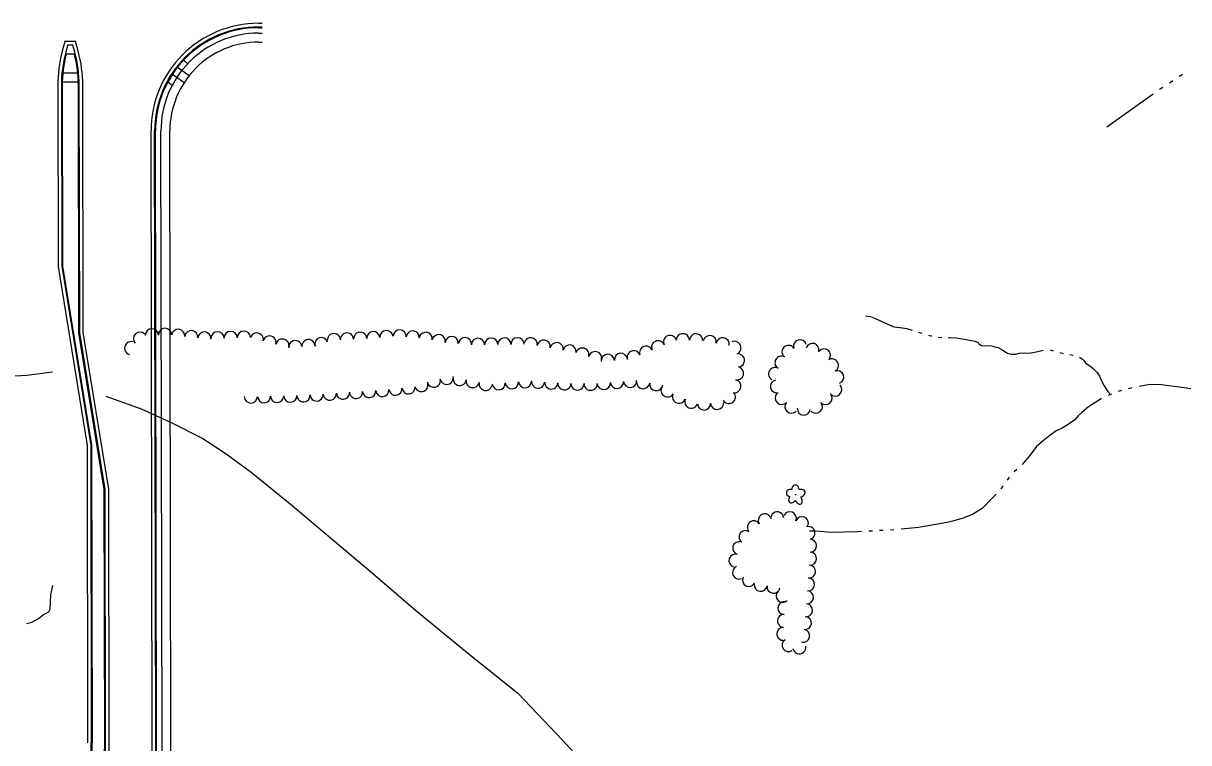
# Model space of a CAD drawing. Extents: x 588843 to 2552415, y 180129 to 269402.
# Drawn here: x 596568 to 597219, y 184747 to 185149 of the extents above; entities that cross this region are included whole.
import ezdxf

# ---------------------------------------------------------------- set-up
doc = ezdxf.new("R2010")
doc.units = 0
for name, color, linetype in [('C-ROAD-CURB-BACK-N', 7, 'Continuous'), ('C-ROAD-CURB-FACE-N', 7, 'Continuous'), ('C-ROAD-CURB-FLANGE-N', 7, 'Continuous'), ('C-SWLK-N', 7, 'Continuous'), ('E_DWY', 7, 'Continuous'), ('E_LAND_TreeLine_P', 7, 'Continuous'), ('E_LAND_Vegetation', 7, 'Continuous'), ('E_WTR_P', 7, 'Continuous')]:
    doc.layers.add(name, color=color, linetype=linetype)

# ---------------------------------------------------------------- blocks, each defined once
blk = doc.blocks.new('DTRE_4')
at = {"layer": 'E_LAND_Vegetation'}
blk.add_circle((-0.6, 0), 0.601, dxfattribs=at)
for centre, major_axis, ratio in [((-19.3, 0.5), (16.2, -0.4), 0.832022), ((-6.1, 17.5), (4.5, -16.3), 0.782863), ((13.3, 9), (-17.3, -9.6), 0.691916), ((-8.2, -17.2), (5.9, 15.9), 0.716896), ((11.6, -12.2), (-16.4, 15), 0.560249)]:
    blk.add_ellipse(centre, major_axis=major_axis, ratio=ratio, start_param=1.570796, end_param=4.712389, dxfattribs=at)

msp = doc.modelspace()

# ---------------------------------------------------------------- linework, layer by layer
at = {"layer": 'C-ROAD-CURB-BACK-N'}
for points in [[(596699.49, 185146.37), (596701.53, 185146.38)], [(596596.8, 185131.69), (596592.24, 185131.68)], [(596590.05, 185113.87), (596590.23, 185013.24), (596606.42, 184913.27), (596606.72, 184747.18)], [(596613.72, 184747.19), (596613.46, 184888.52), (596599.3, 184975.99), (596599.05, 185114.1)], [(596642.72, 184747.25), (596642.1, 185088.77)]]:
    msp.add_lwpolyline(points, dxfattribs=at)
for centre, radius, start, end in [((596699.6, 185088.87), 57.5, 90.10452, 180.10459), ((596662.55, 185114), 72.5, 165.89034, 180.10452), ((596526.55, 185113.76), 72.5, 0.27186, 14.31867), ((595797.22, 184745.7), 809.5, 352.91432, 0.10459), ((595797.22, 184745.7), 816.5, 352.91432, 0.10452), ((595797.22, 184745.7), 845.5, 352.91432, 0.10459)]:
    msp.add_arc(centre, radius, start, end, dxfattribs=at)
at = {"layer": 'C-ROAD-CURB-FACE-N'}
for points in [[(596699.49, 185146.87), (596701.53, 185146.88)], [(596597.03, 185132.78), (596595.97, 185136.68), (596593.04, 185136.68), (596592, 185132.77)], [(596589.55, 185113.87), (596589.73, 185013.2), (596605.92, 184913.23), (596606.22, 184747.18)], [(596614.22, 184747.19), (596613.96, 184888.56), (596599.8, 184976.03), (596599.55, 185114.1)], [(596642.22, 184747.24), (596641.6, 185088.77)]]:
    msp.add_lwpolyline(points, dxfattribs=at)
for centre, radius, start, end in [((596699.6, 185088.87), 58, 90.10452, 180.10459), ((596662.55, 185114), 73, 165.10452, 180.10452), ((596526.55, 185113.76), 73, 0.27128, 15.10452), ((595797.22, 184745.7), 809, 352.91432, 0.10459), ((595797.22, 184745.7), 817, 352.91432, 0.10452), ((595797.22, 184745.7), 845, 352.91432, 0.10459)]:
    msp.add_arc(centre, radius, start, end, dxfattribs=at)
at = {"layer": 'C-ROAD-CURB-FLANGE-N'}
for points in [[(596699.49, 185148.87), (596701.53, 185148.88)], [(596598.96, 185133.3), (596597.5, 185138.69), (596591.5, 185138.68), (596590.07, 185133.28)], [(596587.55, 185113.87), (596587.73, 185013.03), (596603.92, 184913.06), (596604.22, 184747.18)], [(596616.22, 184747.19), (596615.96, 184888.72), (596601.8, 184976.2), (596601.55, 185114.11)], [(596640.22, 184747.24), (596639.6, 185088.76)]]:
    msp.add_lwpolyline(points, dxfattribs=at)
for centre, radius, start, end in [((596699.6, 185088.87), 60, 90.10452, 180.10459), ((596662.55, 185114), 75, 165.10452, 180.10452), ((596526.55, 185113.76), 75, 0.26904, 15.10452), ((595797.22, 184745.7), 819, 352.91432, 0.10452), ((595797.22, 184745.7), 843, 352.91432, 0.10459)]:
    msp.add_arc(centre, radius, start, end, dxfattribs=at)
at = {"layer": 'C-SWLK-N'}
for p, q in [((596654.44, 185124.47), (596660.94, 185119.79)), ((596657.72, 185128.27), (596660.17, 185126.5)), ((596651.52, 185120.41), (596658.02, 185115.73)), ((596648.95, 185116.1), (596651.41, 185114.33))]:
    msp.add_line(p, q, dxfattribs=at)
for points in [[(596699.5, 185143.37), (596701.54, 185143.38)], [(596699.51, 185138.37), (596701.55, 185138.38)], [(596590.41, 185121.23), (596598.66, 185121.24)], [(596590.08, 185116.22), (596599.01, 185116.24)], [(596645.72, 184747.25), (596645.1, 185088.77)], [(596650.72, 184747.26), (596650.1, 185088.78)]]:
    msp.add_lwpolyline(points, dxfattribs=at)
for centre, radius, start, end in [((596699.6, 185088.87), 54.5, 90.10452, 180.10459), ((596699.6, 185088.87), 49.5, 90.10452, 180.10459), ((595797.22, 184745.7), 848.5, 352.91432, 0.10459), ((595797.22, 184745.7), 853.5, 352.91432, 0.10459)]:
    msp.add_arc(centre, radius, start, end, dxfattribs=at)
at = {"layer": 'E_DWY'}
for points in [[(596456.58, 184953.71), (596502.9, 184950.75), (596531.12, 184950.64), (596553.48, 184951.46), (596570.26, 184952.42), (596584.6, 184954.27)], [(596614.32, 184940.75), (596634.1, 184933.58), (596650.83, 184925.93), (596668.47, 184917.08), (596681.42, 184908.52), (596695.43, 184898.22), (596717.13, 184880.63), (596738.35, 184862.77), (596764.37, 184840.64), (596787.08, 184821.11), (596817.14, 184796.7), (596844.16, 184774.8), (596869.24, 184748.57), (596888.27, 184727.8), (596899.05, 184712.7), (596904.71, 184701.53), (596906.86, 184695.94), (596907.3, 184692.7), (596904.33, 184658.43)]]:
    msp.add_lwpolyline(points, dxfattribs=at)
at = {"layer": 'E_LAND_TreeLine_P'}
for centre, radius, start, end in [((596633.43, 184972.77), 3.67, 43.63409, 223.63409), ((596640.07, 184974.67), 3.67, 1.81392, 181.81392), ((596647.41, 184974.9), 3.67, 1.81392, 181.81392), ((596654.73, 184974.37), 3.67, 354.07655, 174.07655), ((596662.04, 184973.62), 3.67, 354.07655, 174.07655), ((596669.35, 184972.86), 3.67, 354.07655, 174.07655), ((596676.69, 184972.98), 3.67, 1.54618, 181.54618), ((596684.03, 184973.18), 3.67, 1.54618, 181.54618), ((596691.38, 184973.38), 3.67, 1.54618, 181.54618), ((596698.59, 184972.34), 3.67, 346.53004, 166.53004), ((596705.74, 184970.63), 3.67, 346.53004, 166.53004), ((596741.61, 184971.95), 3.67, 2.96368, 182.96368), ((596748.95, 184972.33), 3.67, 2.96368, 182.96368), ((596756.29, 184972.71), 3.67, 2.96368, 182.96368), ((596763.62, 184973.14), 3.67, 4.1469, 184.1469), ((596770.95, 184973.67), 3.67, 4.1469, 184.1469), ((596778.27, 184974.04), 3.67, 355.16734, 175.16734), ((596785.59, 184973.43), 3.67, 355.16734, 175.16734), ((596792.9, 184972.71), 3.67, 349.79448, 169.79448), ((596800.13, 184971.41), 3.67, 349.79448, 169.79448), ((596807.38, 184970.26), 3.67, 355.79743, 175.79743), ((596929.2, 184970.95), 3.67, 24.52833, 204.52833), ((596936.33, 184971.9), 3.67, 359.41891, 179.41891), ((596943.68, 184971.83), 3.67, 359.41891, 179.41891), ((596951.3, 184970.86), 3.67, 350.2793, 170.2793), ((596628.52, 184967.46), 3.67, 76.2092, 256.2092), ((596712.88, 184968.92), 3.67, 346.53004, 166.53004), ((596720.09, 184968.03), 3.67, 4.71984, 184.71984), ((596727.41, 184968.63), 3.67, 4.71984, 184.71984), ((596734.63, 184969.7), 3.67, 18.94163, 198.94163), ((596814.71, 184969.72), 3.67, 355.79743, 175.79743), ((596822.04, 184969.38), 3.67, 0.72087, 180.72087), ((596829.39, 184969.47), 3.67, 0.72087, 180.72087), ((596836.74, 184969.57), 3.67, 0.72087, 180.72087), ((596844.08, 184969.66), 3.67, 0.72087, 180.72087), ((596851.42, 184969.59), 3.67, 349.69134, 169.69134), ((596858.64, 184968.28), 3.67, 349.69134, 169.69134), ((596865.87, 184966.96), 3.67, 349.69134, 169.69134), ((596873.1, 184965.65), 3.67, 349.69134, 169.69134), ((596880.23, 184963.88), 3.67, 344.76689, 164.76689), ((596915.79, 184964.95), 3.67, 20.26208, 200.26208), ((596922.52, 184967.9), 3.67, 24.52833, 204.52833), ((596958.54, 184969.62), 3.67, 350.2793, 170.2793), ((596965.08, 184967.63), 3.67, 294.2647, 114.2647), ((596995.25, 184965.37), 3.63, 32.74013, 212.74013), ((597001.71, 184968.52), 3.63, 16.89902, 196.89902), ((597008.66, 184966.53), 3.63, 343.17603, 163.17603), ((596887.32, 184961.95), 3.67, 344.76689, 164.76689), ((596894.44, 184960.38), 3.67, 4.61334, 184.61334), ((596901.76, 184960.97), 3.67, 4.61334, 184.61334), ((596908.9, 184962.4), 3.67, 20.26208, 200.26208), ((596967.05, 184960.64), 3.67, 276.91477, 96.91477), ((596991.34, 184959.39), 3.63, 60.36431, 240.36431), ((597015.1, 184963.48), 3.63, 320.4143, 140.4143), ((597019.49, 184957.83), 3.63, 300.24472, 120.24472), ((596966.55, 184953.4), 3.67, 258.29847, 78.29847), ((596987.75, 184953.08), 3.63, 60.36431, 240.36431), ((597022.49, 184951.25), 3.63, 290.63303, 110.63303), ((596790.43, 184946.93), 3.67, 200.49062, 20.49062), ((596797.36, 184949.33), 3.67, 192.38115, 12.38115), ((596804.54, 184950.9), 3.67, 192.38115, 12.38115), ((596811.83, 184950.28), 3.67, 173.4364, 353.4364), ((596819.06, 184949.05), 3.67, 167.97787, 347.97787), ((596826.25, 184947.52), 3.67, 167.97787, 347.97787), ((596833.56, 184947.92), 3.67, 184.31554, 4.31554), ((596840.89, 184948.47), 3.67, 184.31554, 4.31554), ((596848.22, 184949.02), 3.67, 184.31554, 4.31554), ((596855.55, 184948.78), 3.67, 176.25855, 356.25855), ((596862.88, 184948.3), 3.67, 176.25855, 356.25855), ((596870.21, 184947.84), 3.67, 179.18216, 359.18216), ((596892.23, 184948.02), 3.67, 184.46827, 4.46827), ((596899.56, 184948.59), 3.67, 184.46827, 4.46827), ((596906.88, 184949.16), 3.67, 184.46827, 4.46827), ((596914.17, 184948.42), 3.67, 172.07096, 352.07096), ((596921.44, 184947.41), 3.67, 172.07096, 352.07096), ((596965.06, 184946.21), 3.67, 258.29847, 78.29847), ((596988.77, 184946.1), 3.63, 102.93144, 282.93144), ((596724.66, 184941.13), 3.67, 183.76449, 3.76449), ((596731.99, 184941.61), 3.67, 183.76449, 3.76449), ((596739.32, 184942.09), 3.67, 183.76449, 3.76449), ((596746.66, 184942.58), 3.67, 183.76449, 3.76449), ((596753.99, 184943.06), 3.67, 183.76449, 3.76449), ((596761.32, 184943.54), 3.67, 183.76449, 3.76449), ((596768.65, 184944.05), 3.67, 185.9652, 5.9652), ((596775.95, 184944.82), 3.67, 185.9652, 5.9652), ((596783.26, 184945.58), 3.67, 185.9652, 5.9652), ((596877.56, 184947.73), 3.67, 179.18216, 359.18216), ((596884.9, 184947.63), 3.67, 179.18216, 359.18216), ((596927.79, 184943.88), 3.67, 147.36542, 327.36542), ((596934.2, 184940.34), 3.67, 158.01717, 338.01717), ((596961.99, 184940.19), 3.67, 208.28239, 28.28239), ((596991.46, 184939.65), 3.63, 138.08844, 318.08844), ((597015.96, 184939.56), 3.63, 221.58974, 41.58974), ((597021.39, 184944.38), 3.63, 221.58974, 41.58974), ((596695.28, 184940.48), 3.67, 181.24021, 1.24021), ((596702.63, 184940.64), 3.67, 181.24021, 1.24021), ((596709.97, 184940.8), 3.67, 181.24021, 1.24021), ((596717.32, 184940.96), 3.67, 181.24021, 1.24021), ((596941.01, 184937.59), 3.67, 158.01717, 338.01717), ((596948.12, 184936.59), 3.67, 182.59874, 2.59874), ((596955.46, 184936.92), 3.67, 182.59874, 2.59874), ((596996.86, 184934.8), 3.63, 138.08844, 318.08844), ((597010.53, 184934.75), 3.63, 221.58974, 41.58974), ((597003.81, 184933.66), 3.63, 176.47181, 356.47181), ((596975.86, 184867.5), 3.61, 32.36357, 212.36357), ((596981.96, 184871.36), 3.61, 32.36357, 212.36357), ((596989, 184872.47), 3.61, 5.3548, 185.3548), ((596996.09, 184872.52), 3.61, 337.42299, 157.42299), ((597002.76, 184869.75), 3.61, 337.42299, 157.42299), ((596971.28, 184862.03), 3.61, 54.97488, 234.97488), ((597006.44, 184864.26), 3.61, 287.28324, 107.28324), ((596967.72, 184855.84), 3.61, 73.27498, 253.27498), ((597007.34, 184857.16), 3.61, 271.00803, 91.00803), ((596965.64, 184848.92), 3.61, 73.27498, 253.27498), ((597007.35, 184849.94), 3.61, 265.40442, 85.40442), ((596967.64, 184842.17), 3.61, 111.41791, 291.41791), ((597006.77, 184842.75), 3.61, 265.40442, 85.40442), ((596973.14, 184838.02), 3.61, 152.28324, 332.28324), ((597006.19, 184835.55), 3.61, 265.40442, 85.40442), ((596979.75, 184835.32), 3.61, 171.50097, 351.50097), ((596986.89, 184834.25), 3.61, 171.50097, 351.50097), ((596991.99, 184829.16), 3.61, 134.6165, 314.6165), ((597005.61, 184828.35), 3.61, 265.40442, 85.40442), ((596992.92, 184822.38), 3.61, 88.58425, 268.58425), ((597005.04, 184821.15), 3.61, 265.40442, 85.40442), ((596992.67, 184815.16), 3.61, 87.20057, 267.20057), ((596992.32, 184807.95), 3.61, 87.20057, 267.20057), ((597004.42, 184813.96), 3.61, 264.85286, 84.85286), ((597003.43, 184806.81), 3.61, 258.63363, 78.63363), ((596995.33, 184801.64), 3.61, 122.91447, 302.91447), ((597001.31, 184800.43), 3.61, 191.11306, 11.11306)]:
    msp.add_arc(centre, radius, start, end, dxfattribs=at)
at = {"layer": 'E_WTR_P'}
for points in [[(597213.3, 185119.32), (597215.12, 185120.53)], [(597202.33, 185112.05), (597204.16, 185113.26)], [(597207.81, 185115.68), (597209.64, 185116.9)], [(597172.88, 185091.02), (597198.71, 185109.57)], [(597038.15, 184985.57), (597040.98, 184985.16), (597043.73, 184984.08), (597047.41, 184982.38), (597051.92, 184980.24), (597054.09, 184979.33), (597057.41, 184978.99), (597061.21, 184978.46), (597064.25, 184977.53)], [(597067.87, 184976.35), (597069.67, 184975.76)], [(597073.34, 184974.76), (597074.6, 184974.44), (597075.19, 184974.34)], [(597078.94, 184973.69), (597079.17, 184973.66), (597080.83, 184973.49)], [(597084.62, 184973.48), (597085.22, 184973.51), (597088.85, 184973.29), (597092.62, 184972.67), (597096.3, 184971.92), (597099.39, 184971.32), (597101.07, 184970.55), (597101.53, 184969.94), (597103, 184968.96), (597105.01, 184968.83), (597107.6, 184968.9), (597109.27, 184968.65), (597111.12, 184968.1)], [(597111.12, 184968.1), (597112.19, 184967.79), (597114.93, 184966.29), (597117.52, 184964.63), (597119.74, 184964.12), (597122.04, 184964.07), (597124.09, 184964.65), (597127.19, 184964.85), (597129.48, 184964.74), (597132.54, 184965.16), (597135.1, 184965.87), (597137.44, 184966.39)], [(597141.18, 184966.55), (597142.88, 184966.08), (597143.02, 184966.04)], [(597146.67, 184964.99), (597147.27, 184964.82), (597148.52, 184964.57)], [(597152.26, 184963.9), (597152.37, 184963.88), (597154.13, 184963.64)], [(597157.69, 184962.38), (597159.22, 184961.3), (597160.12, 184960.53), (597160.92, 184959.26), (597162.26, 184958.41), (597164.18, 184956.99), (597165.37, 184955.98), (597167.54, 184953.91), (597168.87, 184951.91), (597170.09, 184948.89), (597171.46, 184946.41), (597172.65, 184944.45), (597173.38, 184943.3), (597174.94, 184941.59)], [(597175.41, 184941.8), (597173.57, 184940.97)], [(597181.08, 184943.77), (597179.14, 184943.27)], [(597186.92, 184945.26), (597184.98, 184944.76)], [(597219.74, 184944.82), (597217.39, 184945.18), (597203.38, 184947), (597196.82, 184947.24), (597190.84, 184946.16)], [(597169.91, 184939.32), (597169.7, 184939.23), (597162.66, 184934.71), (597158.93, 184931.64), (597156.92, 184929.72), (597154.9, 184927.34), (597151.38, 184924.9), (597147.53, 184922.54), (597146.58, 184922.18)], [(597146.58, 184922.18), (597144.59, 184921.41), (597140.99, 184918.67), (597137.31, 184915.8), (597133.69, 184912.6), (597130, 184907.63), (597125.62, 184902.43)], [(597122.65, 184899.74), (597121.12, 184898.44)], [(597114.92, 184890.56), (597113.94, 184889.09), (597113.78, 184888.9)], [(597118.45, 184895.44), (597117.25, 184893.83)], [(597111.15, 184885.87), (597109.08, 184883.87), (597103.25, 184877.96), (597097.96, 184874.64), (597092.78, 184872.61), (597086.85, 184870.97)], [(597086.85, 184870.97), (597083.73, 184870.11), (597067.87, 184867.3), (597058.11, 184866.43)], [(597036.04, 184865.08), (597033.74, 184864.96), (597019.33, 184864.58), (597012.81, 184865.12), (597009.25, 184865.37), (597006.95, 184865.21)], [(597042.07, 184865.38), (597040.06, 184865.28)], [(597048.09, 184865.69), (597046.08, 184865.59)], [(597054.1, 184866.07), (597052.34, 184865.91), (597052.1, 184865.9)], [(596570.15, 184813.78), (596573.06, 184814.43), (596576.76, 184816.5), (596579.67, 184818.69), (596582.48, 184820.17), (596583.33, 184821.7), (596583.63, 184829.72), (596584.88, 184834.87)]]:
    msp.add_lwpolyline(points, dxfattribs=at)

# ---------------------------------------------------------------- block references
at = {"layer": 'E_LAND_Vegetation', "xscale": 0.1524003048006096, "yscale": 0.15240030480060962, "rotation": -15.451989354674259}
msp.add_blockref('DTRE_4', (596999.33, 184885.69), dxfattribs=at)

doc.saveas('drawing.dxf')
